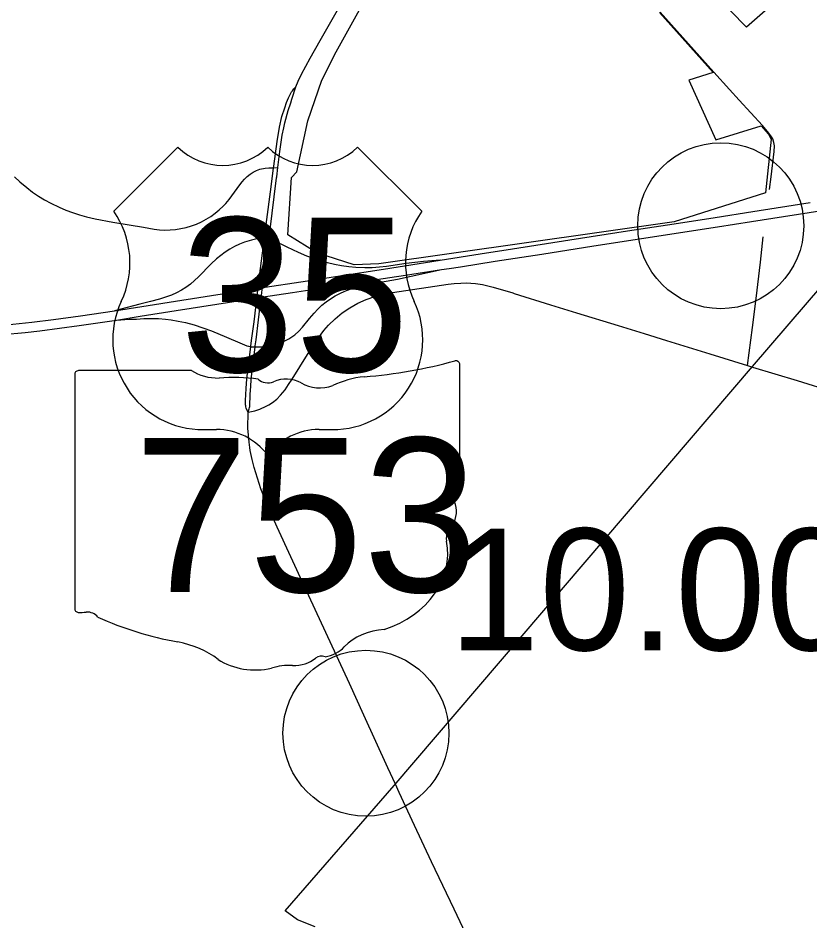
# Model space of a CAD drawing. Extents: x 1597222 to 1925846, y 496284 to 911751.
# Drawn here: x 1710137 to 1717295, y 546977 to 555136 of the extents above; entities that cross this region are included whole.
import ezdxf

# ---------------------------------------------------------------- set-up
doc = ezdxf.new("R2010")
doc.units = 0
for name, color, linetype in [('Default', 7, 'Continuous'), ('GM_X_Corporation', 7, 'Continuous'), ('GM_X_County_Road', 7, 'Continuous'), ('GM_X_Interchange_Ramps', 7, 'Continuous'), ('GM_X_State_Route', 7, 'Continuous'), ('GM_X_State_Shield', 7, 'Continuous'), ('GM_X_Township', 7, 'Continuous'), ('GM_X_US_Route', 7, 'Continuous'), ('GM_X_US_Shield', 7, 'Continuous')]:
    doc.layers.add(name, color=color, linetype=linetype)

msp = doc.modelspace()

# ---------------------------------------------------------------- linework, layer by layer
at = {"layer": 'Default'}
for centre in [(1716488.7, 553259.2), (1716488.7, 553259.2), (1713281.2, 548673.4), (1713281.2, 548673.4)]:
    msp.add_circle(centre, 750, dxfattribs=at)
at = {"layer": 'GM_X_Corporation'}
for points in [[(1715934.1, 555186.7), (1716419.9, 554644.3), (1716200.7, 554575.6), (1716445.1, 554034.5), (1716853.6, 554161.4), (1716919, 554087.9), (1716944.8, 554042.5), (1716893.6, 553555.5), (1716068.5, 553294.2), (1713399.3, 552916.2), (1713173.9, 552907), (1712838.2, 553014.6), (1712574.1, 553178.4), (1712608.4, 553695.4), (1712657.1, 553745.8), (1712755.2, 554207.4), (1712881.9, 554575.2), (1713012.1, 554831), (1714065.6, 556731.5)], [(1718227.4, 556375.1), (1716720, 555054.8), (1716287.7, 555500.2)]]:
    msp.add_lwpolyline(points, dxfattribs=at)
at = {"layer": 'GM_X_County_Road'}
for points in [[(1716426.7, 554645.9), (1716197.8, 554902), (1715940.9, 555189.9)], [(1716864.6, 554164.7), (1716655.8, 554393.2), (1716566.7, 554490.7), (1716426.7, 554645.9)], [(1716929.3, 553585.7), (1716944.7, 553700.3), (1716972, 553930.1), (1716973, 553979.6), (1716968.3, 554012.3), (1716958.1, 554043.7), (1716942.4, 554072.6), (1716912, 554111.8), (1716864.6, 554164.7)], [(1710104.8, 553700.9), (1710152.7, 553656.4), (1710215.1, 553603.7), (1710266.9, 553563.8), (1710320.5, 553526.6), (1710376.3, 553492.7), (1710433.8, 553461.9), (1710507.5, 553426.4), (1710567.5, 553400.5), (1710628.7, 553377.7), (1710690.9, 553357.8), (1710754, 553340.8), (1710833.8, 553322.9), (1710994.7, 553292.6), (1711269.2, 553245.4), (1711366, 553229.2), (1711414.5, 553223.1), (1711463.2, 553220.2), (1711512, 553220.8), (1711560.7, 553224.9), (1711608.8, 553232.7), (1711656.4, 553243.8), (1711703.3, 553257.6), (1711749.2, 553274.4), (1711793.8, 553294.1), (1711836.8, 553317.1), (1711878.2, 553343.1), (1711918, 553371.5), (1711955.9, 553402.2), (1711991.5, 553435.6), (1712013.7, 553459.3), (1712044.8, 553496.9), (1712092.7, 553563.1), (1712140.7, 553629.9), (1712161.3, 553655.7), (1712183.6, 553680.2), (1712207.7, 553703), (1712233.6, 553723.7), (1712261.4, 553742), (1712290.8, 553757.6), (1712306.2, 553764.1), (1712321.9, 553769.8), (1712337.9, 553774.3), (1712354.3, 553777.7), (1712370.9, 553780.1), (1712404.2, 553781.6), (1712446.2, 553783.5)], [(1712446.2, 553783.5), (1712485, 553785.3)], [(1716730.9, 551995.6), (1716774.5, 552339.1), (1716807.1, 552601.2), (1716846.3, 552928.8), (1716872.5, 553158.2)], [(1712215.6, 551574.8), (1712276.3, 551587.6), (1712321.3, 551602.2), (1712380.3, 551629.5), (1712404.2, 551642.2), (1712436.1, 551662.9), (1712474.4, 551692.8), (1712509.2, 551726.8), (1712550.3, 551777.1), (1712582.4, 551823.2), (1712613.3, 551872.7), (1712751.6, 552095.8), (1712851.2, 552246.5), (1712900.3, 552312.6), (1712944, 552362.1), (1713003.7, 552418.9), (1713067.5, 552471), (1713135.4, 552517.9), (1713207.4, 552558), (1713282.8, 552591.4), (1713360.5, 552618.6), (1713439.9, 552640.4), (1713520.8, 552655.9), (1714023.9, 552730.9), (1714079.9, 552736.2), (1714140.1, 552740.9), (1714188, 552742.5), (1714270.4, 552738), (1714335.6, 552728), (1714431.5, 552704.5), (1714607.9, 552651.9)], [(1714607.9, 552651.9), (1714620.3, 552648.2), (1714949.2, 552545.6), (1715183.9, 552472.1), (1715560.4, 552356.9), (1715795.6, 552285), (1715999.1, 552221.6), (1716391, 552100.6), (1716730.9, 551995.6)], [(1716730.9, 551995.6), (1716774.2, 551982.6)], [(1716774.2, 551982.6), (1717177.9, 551860.8), (1717507.3, 551759.7), (1717930.5, 551629.2), (1718150.7, 551564), (1718401.5, 551486.5), (1718777.8, 551370.9), (1719076, 551280.3), (1719358.3, 551194.2), (1719719.1, 551083.7), (1719954.2, 551011), (1720268.2, 550916.3), (1720455, 550859.7)]]:
    msp.add_lwpolyline(points, dxfattribs=at)
at = {"layer": 'GM_X_Interchange_Ramps'}
for points in [[(1712404.6, 553144.5), (1712386.4, 553147.3), (1712364.7, 553148.9), (1712343.3, 553148.2), (1712320.1, 553145.7), (1712295.6, 553141.6), (1712247.7, 553129.5), (1712184.8, 553109.7), (1712138.7, 553092), (1712093.8, 553071.4), (1712050.4, 553047.8), (1712008.8, 553021.1), (1711969.2, 552991.6), (1711931.4, 552959.8), (1711883.4, 552914.7), (1711768.2, 552796.9), (1711732.1, 552763.1), (1711694.4, 552731.2), (1711654.6, 552702), (1711612.8, 552675.7), (1711569.2, 552652.6), (1711524, 552632.5), (1711477.7, 552615.4), (1711414.8, 552595.8), (1711335, 552575.2), (1711237.7, 552550.4), (1711008.7, 552491.4)], [(1713951.1, 552947.5), (1713802.5, 552936.1), (1713645.6, 552918.6), (1713468, 552891.9), (1713403.1, 552884.3), (1713337.9, 552879.8), (1713272.6, 552878.8), (1713191, 552881.9), (1713126, 552887.7), (1713061.3, 552896.9), (1712997.1, 552909), (1712933.5, 552924), (1712870.7, 552941.8), (1712808.6, 552962.2), (1712747.6, 552985.3), (1712672.6, 553017.4), (1712569.2, 553066.3), (1712451.9, 553123.9), (1712437.2, 553131), (1712422.5, 553138.5), (1712404.6, 553144.5)], [(1712279.1, 552163.6), (1712317.7, 552164.3), (1712350.5, 552165.7), (1712399.4, 552172), (1712447.6, 552182), (1712495, 552195.8), (1712525.7, 552207.5), (1712555.5, 552221.3), (1712584.2, 552237.2), (1712611.7, 552255.2), (1712638, 552274.8), (1712675, 552307.4), (1712708.7, 552343.3), (1712771.1, 552419.7), (1712813, 552470.4), (1712846.3, 552506.6), (1712882.2, 552540.4), (1712920.4, 552571.5), (1712960.6, 552599.9), (1713002.8, 552625.5), (1713046.5, 552648.1), (1713091.7, 552668), (1713137.8, 552685.3), (1713184.8, 552700.2), (1713248.4, 552716.7), (1713345, 552736.4), (1713566.9, 552777.4), (1713965.2, 552862.6)], [(1711025.8, 552406.4), (1711140.8, 552413.4), (1711207.1, 552415.8), (1711272.9, 552420.2), (1711338.8, 552421.4), (1711404.8, 552419.5), (1711470.5, 552414.8), (1711519.6, 552409.1), (1711584.7, 552398.2), (1711649.1, 552384.2), (1711728.7, 552363), (1711807.2, 552338), (1711884.5, 552309.4), (1712021.6, 552252.8), (1712142.9, 552201.1), (1712203.4, 552174.8), (1712220.7, 552169.8), (1712240.6, 552166.1), (1712258.9, 552164.2), (1712279.1, 552163.6)]]:
    msp.add_lwpolyline(points, dxfattribs=at)
at = {"layer": 'GM_X_State_Route'}
for points in [[(1712646.5, 554515.1), (1712670.1, 554566.8), (1712699.9, 554627.5), (1712738.9, 554700.5), (1712777.3, 554772.4), (1712868, 554933.4), (1712986.8, 555144), (1713685.5, 556369.6), (1713853.5, 556670.4), (1714073.7, 557054.7), (1714157, 557201.3)], [(1712215.6, 551574.8), (1712201.4, 551602.9), (1712198, 551611.1), (1712194.9, 551622.9), (1712194.3, 551630.8), (1712193.4, 551639.5), (1712193.8, 551678.6), (1712199, 551787.1), (1712206, 551875.8), (1712219.3, 551999.7), (1712240.6, 552166.1), (1712241.4, 552174), (1712250.5, 552244.1), (1712270.4, 552390.5), (1712286.1, 552520.7), (1712296.2, 552607.5), (1712306.1, 552693.5), (1712310.4, 552732.8), (1712364.7, 553148.9), (1712366.8, 553163.3), (1712380.8, 553269.9), (1712423.4, 553612), (1712446.2, 553783.5), (1712448.1, 553797.4), (1712477.5, 554019), (1712499.1, 554148.8), (1712521.9, 554245), (1712547, 554323.5), (1712564.6, 554372.6), (1712582.2, 554415.4), (1712595.5, 554445.3), (1712601.8, 554457.2), (1712609.7, 554469.6), (1712616.7, 554479.4), (1712630, 554496.5), (1712646.5, 554515.1)], [(1712473.3, 553690.5), (1712474.6, 553701.2), (1712485, 553785.3), (1712502.8, 553930.4), (1712525.3, 554076.9), (1712538.3, 554143.2), (1712548.9, 554189.7), (1712579.1, 554300.9), (1712601.5, 554369.1), (1712612.9, 554403.9), (1712646.5, 554515.1)], [(1712344.4, 552683), (1712346.7, 552699.9), (1712381, 552962.6), (1712401.3, 553119.4), (1712404.6, 553144.5), (1712406.2, 553158), (1712411.8, 553201.2), (1712473.3, 553690.5)], [(1712332.4, 552588.6), (1712335.5, 552613.6), (1712340.3, 552652.6), (1712344.4, 552683)], [(1712215.6, 551574.8), (1712227.2, 551605.3), (1712229.9, 551616.5), (1712231.4, 551626), (1712234.5, 551737.9), (1712239.5, 551807.3), (1712245.2, 551868.8), (1712273, 552114), (1712279.1, 552163.6), (1712280.6, 552173.4), (1712287.6, 552228.2), (1712332.4, 552588.6)], [(1712236.2, 551227.7), (1712231.9, 551256.3), (1712225.9, 551303.6), (1712214.2, 551429.9), (1712215.6, 551574.8)], [(1714421.9, 546357.3), (1714079.1, 547084.2), (1713873.3, 547513), (1713720.5, 547839.9), (1713582.6, 548137.5), (1713548.3, 548212.2), (1713479.8, 548361.1), (1713261.2, 548838.2), (1713132.1, 549121.9), (1712918.1, 549583.2), (1712725.1, 550000), (1712602, 550268.2), (1712478.3, 550536.3), (1712385.2, 550746), (1712355.5, 550821.2), (1712331.2, 550882.6), (1712270.2, 551076), (1712252.8, 551145.7), (1712240.1, 551201.5), (1712236.2, 551227.7)]]:
    msp.add_lwpolyline(points, dxfattribs=at)
at = {"layer": 'GM_X_State_Shield'}
for p, q in [((1714130, 550897.6), (1714130, 552003)), ((1710649.6, 551914.3), (1710649.6, 549801)), ((1711703.1, 551950.7), (1710683.9, 551950.7)), ((1714129.7, 550897.8), (1714130, 550897.6))]:
    msp.add_line(p, q, dxfattribs=at)
for centre, major_axis, start_param, end_param in [((1712890.2, 554831.8), (3690.9, 0), 4.814394, 5.042369), ((1714091.4, 552007.6), (38.7, 0), 6.141152, 7.989035), ((1710689.5, 551918.8), (40.3, 0), 1.712693, 3.28349), ((1711945.9, 552196), (391.1, 0), 4.042523, 4.731795), ((1712075.5, 550764.3), (1404, 0), 1.404758, 1.657858), ((1712394.3, 551929.8), (112.8, 0), 3.836095, 5.185415), ((1712559.9, 551685.5), (234.6, 0), 0.950623, 2.079405), ((1712862.7, 552020.5), (282.2, 0), 4.081561, 5.145723), ((1713361, 551305.2), (742.6, 0), 1.699011, 2.107814), ((1714121.1, 550816.4), (60, 0), 1.883978, 3.671073), ((1714088.7, 550893.3), (41.5, 0), 5.05454, 6.418171), ((1713739.6, 550676.7), (359.9, 0), 5.934695, 6.695948), ((1714268.8, 550434.9), (261.9, 0), 2.387724, 3.262537), ((1713097, 550294.3), (923.2, 0), 5.101752, 6.440018), ((1710689.8, 549796.4), (40.7, 0), 3.00124, 4.508301), ((1710696, 550012.6), (310.4, 0), 4.665946, 4.897461), ((1710759.5, 549679.1), (111.9, 0), 0.519207, 1.627899), ((1712172.7, 551577.8), (2665.4, 0), 4.195997, 4.488961), ((1713486.3, 549207.8), (505.6, 0), 1.647645, 2.488434), ((1711378.1, 548851.7), (833.9, 0), 0.823519, 1.323587), ((1712845.7, 549596.2), (298.3, 0), 4.937069, 5.64225), ((1712879.5, 549305.7), (79.4, 0), 1.147584, 2.315152), ((1712280, 549668.6), (529.2, 0), 4.026481, 4.996735), ((1712585.8, 548938), (434.8, 0), 1.495662, 1.94098), ((1712624.5, 549510.4), (282, 0), 4.691044, 5.507374)]:
    msp.add_ellipse(centre, major_axis=major_axis, ratio=0.8, start_param=start_param, end_param=end_param, dxfattribs=at)
at = {"layer": 'GM_X_Township'}
msp.add_lwpolyline([(1712821.9, 546923.7), (1712662.4, 546987.8), (1712551.7, 547068.7), (1713536, 548200.6), (1716776.9, 551987.4), (1718046.3, 553465.2), (1720456.6, 556271.1), (1720924, 556815.3), (1720963.2, 556836.1), (1731051.8, 562195.8)], dxfattribs=at)
at = {"layer": 'GM_X_US_Route'}
for points in [[(1710032.5, 552364.2), (1710260.9, 552388), (1710456.5, 552411.7), (1710700.3, 552444.8), (1711008.7, 552491.4), (1711559.6, 552577.6), (1712306.1, 552693.5), (1712346.7, 552699.9), (1712370, 552703.6), (1712694.2, 552753.7), (1713440.1, 552867.9), (1713951.1, 552947.5), (1714315.3, 553004.1), (1714607.1, 553049.6), (1715125.6, 553131.2), (1715644.3, 553211.9), (1716066, 553275.6), (1716438.6, 553334.7), (1716779, 553387.4), (1717297.8, 553467.6)], [(1714137.5, 552889.2), (1714450.1, 552937.6), (1714871.6, 553002), (1715341.4, 553076.2), (1716459.9, 553249.1), (1716767.9, 553296.3), (1717480.9, 553407.5)], [(1714033.1, 552873.1), (1714137.5, 552889.2)], [(1712231.3, 552597.2), (1712296.2, 552607.5), (1712335.5, 552613.6), (1712618.5, 552654.9), (1712812.8, 552685.8), (1713153.2, 552738.7), (1713639.9, 552811), (1713965.2, 552862.6)], [(1713965.2, 552862.6), (1714033.1, 552873.1)], [(1709346.5, 552233.2), (1709403.6, 552235.3), (1709482.9, 552238.6), (1709597.4, 552244.9), (1709793.6, 552258.5), (1710202, 552294.2), (1710332.3, 552308.6), (1710689.9, 552356.2), (1711025.8, 552406.4), (1711240.8, 552442.1), (1711564.9, 552492.4), (1712164.4, 552586.6), (1712231.3, 552597.2)]]:
    msp.add_lwpolyline(points, dxfattribs=at)
at = {"layer": 'GM_X_US_Shield'}
for p, q in [((1711581.7, 553969.8), (1711001.6, 553389.7)), ((1713786, 553389.7), (1713205.9, 553969.8)), ((1711813.7, 551417.4), (1711929.7, 551417.4)), ((1712857.9, 551417.4), (1712973.9, 551417.4))]:
    msp.add_line(p, q, dxfattribs=at)
for centre, radius, start, end in [((1711987.7, 554384), 580.1, 225.573, 314.427), ((1712799.8, 554384), 580.1, 225.573, 314.427), ((1710336.4, 552923.9), 812.1, 334.54712, 35.00093), ((1714451.2, 552923.9), 812.1, 144.99907, 205.45288), ((1711804.7, 552229.5), 812.1, 154.83192, 270.63826), ((1712982.9, 552229.5), 812.1, 269.36174, 25.16808), ((1711929.7, 550837.4), 580.1, 36.8699, 90), ((1712857.9, 550837.4), 580.1, 90, 143.1301)]:
    msp.add_arc(centre, radius, start, end, dxfattribs=at)

# ---------------------------------------------------------------- texts
at = {"layer": 'Default'}
msp.add_text('10.00', height=1100, dxfattribs=at).set_placement((1714031.2, 549423.4))
msp.add_text('10.00', height=1100, dxfattribs=at).set_placement((1714031.2, 549423.4))
at = {"layer": 'GM_X_State_Shield'}
msp.add_text('753', height=1392.19, dxfattribs=at).set_placement((1711185.3, 549950.1))
at = {"layer": 'GM_X_US_Shield'}
msp.add_text('35', height=1392.19, dxfattribs=at).set_placement((1711601.3, 551939.5))

doc.saveas('drawing.dxf')
